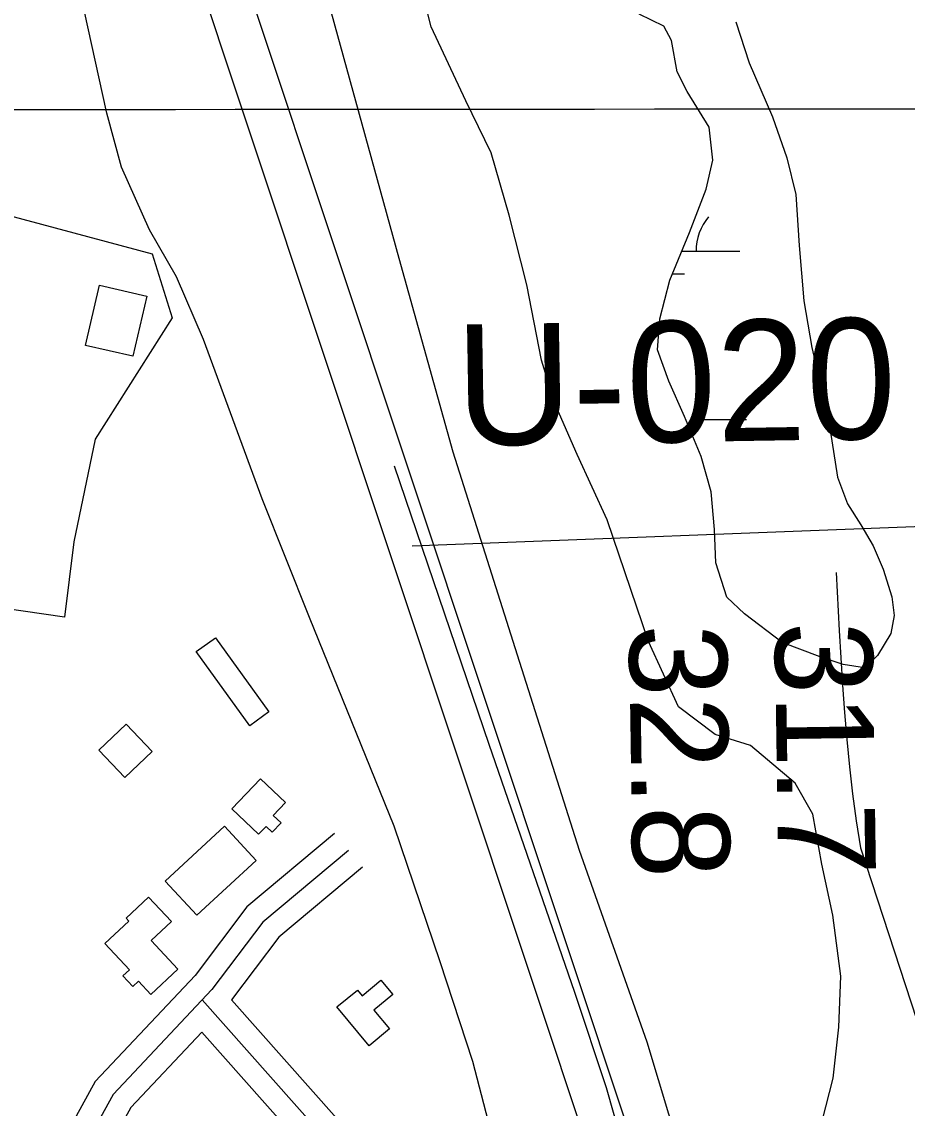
# Model space of a CAD drawing. Extents: x 3297772 to 3335630, y 634068 to 659439.
# Drawn here: x 3311217 to 3311825, y 653921 to 654667 of the extents above; entities that cross this region are included whole.
import ezdxf

# ---------------------------------------------------------------- set-up
doc = ezdxf.new("R2010")
doc.units = 0
for name, color, linetype in [('V-BLDG-OTLN', 7, 'Continuous'), ('V-FLOD-BASE', 7, 'Continuous'), ('V-GRID-MAJR', 7, 'Continuous'), ('V-LEVE-TOET', 7, 'Continuous'), ('V-RIVR-RANG', 7, 'Continuous'), ('V-RIVR-RANG-IDEN', 7, 'Continuous'), ('V-ROAD-CNTR', 7, 'Continuous'), ('V-SITE-OTLN', 7, 'Continuous'), ('V-SITE-VEGE', 7, 'Continuous'), ('V-SURV-LINE', 7, 'Continuous'), ('V-TOPO-MINR', 7, 'Continuous'), ('V-WETL-SWMP', 7, 'Continuous')]:
    doc.layers.add(name, color=color, linetype=linetype)

msp = doc.modelspace()

# ---------------------------------------------------------------- linework, layer by layer
at = {"layer": 'V-BLDG-OTLN'}
for points in [[(3311261.353, 654444.7660000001), (3311270.899, 654486.023), (3311303.378, 654478.509), (3311293.822, 654437.254)], [(3311350.406, 654244.177), (3311387.1580000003, 654193.387), (3311374.014, 654183.876), (3311337.262, 654234.666)], [(3311288.272, 654148.2980000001), (3311270.366, 654167.049), (3311289.0670000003, 654184.906), (3311306.97, 654166.152)], [(3311361.623, 654126.898), (3311381.288, 654147.554), (3311398.454, 654131.211), (3311390.039, 654122.37), (3311395.429, 654117.24), (3311389.328, 654110.834), (3311385.177, 654114.786), (3311380.026, 654109.38)], [(3311315.895, 654077.328), (3311356.606, 654114.9770000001), (3311378.306, 654091.513), (3311337.598, 654053.865)], [(3311306.35, 654036.53), (3311324.714, 654016.863), (3311306.153, 653999.531), (3311297.693, 654008.591), (3311293.791, 654004.9500000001), (3311286.879, 654012.354), (3311291.362, 654016.54), (3311274.602, 654034.493), (3311291.049, 654049.85), (3311289.171, 654051.8640000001), (3311304.574, 654066.243), (3311320.223, 654049.484)], [(3311455.858, 653964.414), (3311433.813, 653990.9500000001), (3311447.811, 654002.576), (3311451.031, 653998.7000000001), (3311463.9, 654009.392), (3311472.043, 653999.59), (3311459.096, 653988.834), (3311469.776, 653975.9770000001)]]:
    msp.add_lwpolyline(points, close=True, dxfattribs=at)
at = {"layer": 'V-FLOD-BASE'}
msp.add_lwpolyline([(3311473.032, 654362.027), (3311538.073, 654171.18), (3311596.914, 654001.112), (3311618.596, 653935.699), (3311633.325, 653883.3640000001)], dxfattribs=at)
at = {"layer": 'V-GRID-MAJR'}
msp.add_spline([(3301871.984, 654599.909), (3307131.646, 654603.3520000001), (3312391.307, 654607.559), (3317650.968, 654612.532), (3322910.628, 654618.27), (3328170.287, 654624.772), (3333429.9450000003, 654632.04), (3333429.946, 654632.04)], degree=3, dxfattribs=at)
at = {"layer": 'V-LEVE-TOET'}
for points in [[(3311190.355, 655542.943), (3311201.369, 655414.459), (3311210.757, 655332.142), (3311223.944, 655275.226), (3311259.52, 655179.107), (3311284.264, 655114.518), (3311315.205, 655028.393), (3311347.6890000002, 654939.965), (3311389.503, 654799.996), (3311429.754, 654673.106), (3311476.237, 654504.678), (3311513.421, 654371.626), (3311557.541, 654232.434), (3311600.113, 654098.6240000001), (3311646.529, 653967.13), (3311668.985, 653891.763)], [(3311552.708, 653855.0430000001), (3311527.13, 653953.488), (3311504.688, 654021.928), (3311472.965, 654114.9770000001), (3311414.986, 654257.993), (3311382.517, 654339.495), (3311342.298, 654448.686), (3311323.7490000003, 654491.743), (3311305.221, 654524.028), (3311285.904, 654567.081), (3311275.832, 654603.998), (3311260.311, 654674.761), (3311241.7290000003, 654735.515), (3311210.004, 654830.1020000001), (3311148.914, 654990.808), (3311090.904, 655150.753), (3311052.992, 655262.256), (3311038.238, 655333.791), (3311024.969, 655433.799), (3311015.472, 655531.816)]]:
    msp.add_lwpolyline(points, dxfattribs=at)
at = {"layer": 'V-RIVR-RANG'}
msp.add_line((3311485.4464, 654307.2759000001), (3312822.4463000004, 654358.9998), dxfattribs=at)
at = {"layer": 'V-ROAD-CNTR'}
for points in [[(3311432.1150984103, 654109.8927534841), (3311372.0002186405, 654059.583854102), (3311336.537289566, 654012.6189480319), (3311267.964426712, 653939.7740937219), (3311222.0725184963, 653856.4012604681)], [(3311441.742079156, 654098.3897764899), (3311382.939196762, 654049.1788749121), (3311348.0172666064, 654002.9299674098), (3311280.1884022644, 653930.8761115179), (3311235.213492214, 653849.1682749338)], [(3311451.369059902, 654086.8867994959), (3311393.878174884, 654038.7738957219), (3311361.507239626, 653995.9029814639)], [(3311341.4292797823, 653995.9309814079), (3311530.726901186, 653782.5744081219), (3311570.1758222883, 653672.57062813), (3311572.7468171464, 653622.1007290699), (3311551.801859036, 653589.8417935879), (3311349.6572633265, 653403.3111666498), (3311210.9025408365, 653269.9814333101), (3311056.39584985, 653136.9906992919), (3311039.978882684, 653113.043747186)], [(3311361.507239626, 653995.9029814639), (3311543.868874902, 653790.3633925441), (3311585.043792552, 653675.547622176), (3311587.97478669, 653618.009737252), (3311563.3578359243, 653580.094813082), (3311359.9412427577, 653392.3901884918), (3311336.6012894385, 653369.963233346)], [(3311341.1012804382, 653973.7000258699), (3311292.412377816, 653921.9781293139), (3311248.354465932, 653841.9352893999)], [(3311341.1012804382, 653973.7000258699), (3311517.5849274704, 653774.7854236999), (3311555.307852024, 653669.593634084), (3311557.518847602, 653626.1917208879), (3311540.245882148, 653599.5887740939), (3311339.3732838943, 653414.2321448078), (3311315.5083316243, 653391.3001906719)]]:
    msp.add_lwpolyline(points, dxfattribs=at)
at = {"layer": 'V-SITE-OTLN'}
msp.add_lwpolyline([(3311320.704, 654463.708), (3311267.804, 654380.3690000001), (3311253.298, 654309.906), (3311246.761, 654258.22), (3311150.474, 654272.167), (3311168.136, 654360.057), (3311208.975, 654533.934), (3311306.901, 654507.589)], close=True, dxfattribs=at)
at = {"layer": 'V-SITE-VEGE'}
for points in [[(3311760.328, 654123.167), (3311748.12, 654144.435), (3311717.654, 654170.234), (3311693.307, 654177.7930000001), (3311668.176, 654196.758), (3311647.561, 654241.584), (3311619.268, 654325.182), (3311598.65, 654370.008), (3311583.376, 654404.961), (3311574.1950000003, 654434.6), (3311564.213, 654486.292), (3311551.9560000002, 654534.178), (3311539.7090000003, 654576.7390000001), (3311522.154, 654612.446), (3311498.483, 654663.353), (3311482.398, 654726.4400000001)], [(3311766.804, 653912.536), (3311774.352, 653942.208), (3311778.09, 653977.194), (3311779.546, 654012.178), (3311774.144, 654053.992), (3311766.474, 654088.957), (3311760.328, 654123.167)]]:
    msp.add_lwpolyline(points, dxfattribs=at)
at = {"layer": 'V-SURV-LINE'}
for points in [[(3311169.061000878, 655301.460071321), (3311639.7867235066, 653888.0840674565)], [(3311611.31809228, 653878.621648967), (3311140.5925261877, 655291.9971828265)]]:
    msp.add_lwpolyline(points, dxfattribs=at)
at = {"layer": 'V-TOPO-MINR'}
msp.add_lwpolyline([(3311776.275682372, 654288.9695871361), (3311778.4459362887, 654249.1172697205), (3311779.5473123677, 654230.4164367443), (3311780.7588890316, 654211.7232358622), (3311782.135766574, 654193.0414831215), (3311783.6228447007, 654174.3673624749), (3311785.4335112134, 654155.7297468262), (3311787.564909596, 654137.1331073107), (3311790.177405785, 654118.5979319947), (3311793.110633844, 654100.1037328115), (3312097.4007672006, 653169.1716312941)], dxfattribs=at)
at = {"layer": 'V-WETL-SWMP'}
for p, q in [((3311670.410375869, 654509.3487917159), (3311710.2923669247, 654509.3487917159)), ((3311663.985036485, 654493.917791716), (3311672.292366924, 654493.917791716)), ((3311682.8843669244, 654393.9167917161), (3311714.8843669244, 654393.9167917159))]:
    msp.add_line(p, q, dxfattribs=at)
msp.add_lwpolyline([(3311707.448, 654666.786), (3311716.626, 654638.667), (3311732.665, 654601.435), (3311742.603, 654573.317), (3311748.733, 654548.234), (3311751.08, 654513.258), (3311754.193, 654475.241), (3311759.576, 654443.313), (3311771.075, 654393.905), (3311777.233, 654354.3740000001), (3311784.111, 654336.136), (3311793.2630000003, 654321.705), (3311801.6550000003, 654307.272), (3311808.529, 654291.3150000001), (3311814.648, 654272.316), (3311816.193, 654259.3910000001), (3311813.934, 654247.22), (3311804.8370000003, 654231.9940000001), (3311795.728, 654223.612), (3311781.275, 654225.866), (3311765.296, 654231.159), (3311739.4220000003, 654240.997), (3311713.5300000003, 654260.72), (3311701.342, 654272.104), (3311693.693, 654295.6630000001), (3311692.89, 654318.475), (3311690.561, 654344.326), (3311683.671, 654368.647), (3311672.213, 654396.002), (3311661.522, 654420.316), (3311653.877, 654441.594), (3311655.358, 654462.889), (3311662.153, 654489.518), (3311675.779, 654522.242), (3311687.131, 654551.921), (3311691.656, 654571.701), (3311689.332, 654594.51), (3311674.078, 654618.816), (3311667.208, 654632.491), (3311663.366, 654653.7760000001), (3311658.025, 654663.652), (3311641.279, 654671.985)], dxfattribs=at)
msp.add_arc((3311715.5353030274, 654509.8235948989), 35.24628790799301, 139.2281769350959, 180.77183526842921, dxfattribs=at)

# ---------------------------------------------------------------- texts
at = {"layer": 'V-RIVR-RANG'}
for s, p in [('32.8', (3311634.15124309, 654253.1857913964)), ('31.7', (3311734.13624309, 654254.9167913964))]:
    msp.add_text(s, height=66.99999999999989, rotation=270.84832571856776, dxfattribs=at).set_placement(p)
at = {"layer": 'V-RIVR-RANG-IDEN'}
msp.add_text('U-020', height=82.99999799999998, rotation=0.9259360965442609, dxfattribs=at).set_placement((3311515.841977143, 654375.978608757))

doc.saveas('drawing.dxf')
